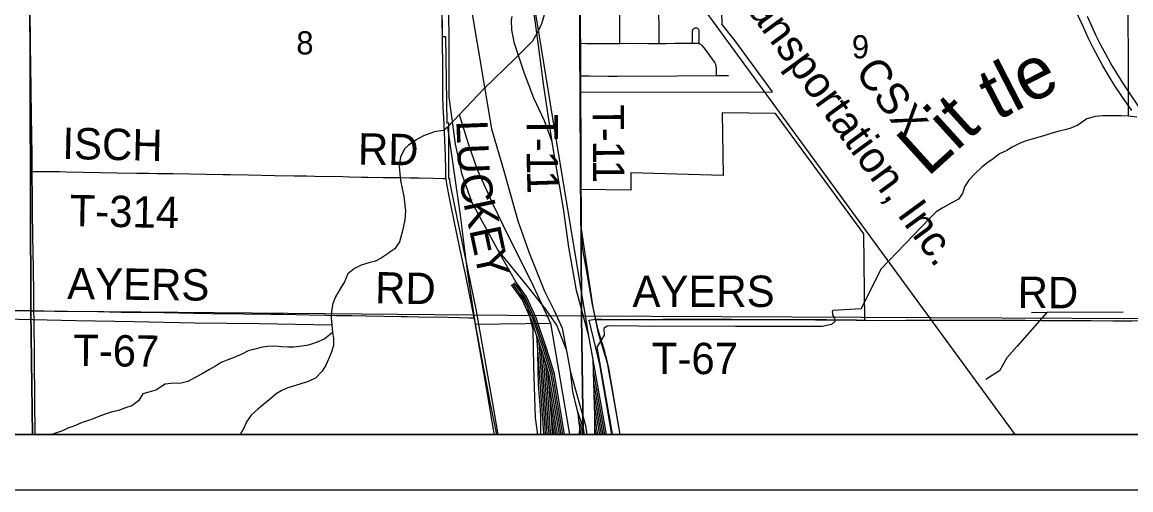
# Model space of a CAD drawing. Extents: x 0 to 40.2, y 0 to 22.
# Drawn here: x 3.735 to 5.744, y 14 to 14.848 of the extents above; entities that cross this region are included whole.
import ezdxf

# ---------------------------------------------------------------- set-up
doc = ezdxf.new("R2010")
doc.units = 0
for name, color, linetype in [('GM_X_Adjacent_County', 7, 'Continuous'), ('GM_X_City_Street', 7, 'Continuous'), ('GM_X_Corporation', 7, 'Continuous'), ('GM_X_County_Road_Text', 7, 'Continuous'), ('GM_X_Major_Lake_Text', 7, 'Continuous'), ('GM_X_Major_River', 7, 'Continuous'), ('GM_X_Minor_Lake', 7, 'Continuous'), ('GM_X_Minor_River', 7, 'Continuous'), ('GM_X_Rail_Line', 7, 'Continuous'), ('GM_X_Township_Road', 7, 'Continuous'), ('GM_X_Unincorporated', 7, 'Continuous'), ('GM_X_Unincorporated_Location', 7, 'Continuous'), ('GM_X_US_Route', 7, 'Continuous')]:
    doc.layers.add(name, color=color, linetype=linetype)

msp = doc.modelspace()

# ---------------------------------------------------------------- linework, layer by layer
at = {"layer": 'GM_X_Adjacent_County'}
for p, q in [((2.1, 14.1), (8.9, 14.1)), ((2, 14), (9, 14))]:
    msp.add_line(p, q, dxfattribs=at)
at = {"layer": 'GM_X_Corporation'}
for points in [[(2.9569, 15.3522), (3.7481, 15.3357), (3.751, 14.324), (2.9499, 14.3312), (2.9519, 14.728)], [(3.7481, 15.3357), (4.745, 15.3208), (4.749, 14.3145), (3.751, 14.324)], [(4.745, 15.3208), (5.7558, 15.3168), (5.7651, 14.3097), (4.749, 14.3145)], [(2.9479, 14.1), (3.7545, 14.1), (3.751, 14.324), (2.9499, 14.3312)], [(3.7545, 14.1), (4.7519, 14.1), (4.749, 14.3145), (3.751, 14.324)], [(4.7519, 14.1), (5.7667, 14.1), (5.7651, 14.3097), (4.749, 14.3145)]]:
    msp.add_lwpolyline(points, close=True, dxfattribs=at)
for points in [[(4.496, 14.8832), (4.4967, 14.8215), (4.5026, 14.8214), (4.5051, 14.6643), (4.5083, 14.666), (4.508, 14.5747), (4.5081, 14.5645), (4.5097, 14.5645), (4.5103, 14.5557), (4.5186, 14.5144), (4.5577, 14.3273), (4.5876, 14.1566), (4.5973, 14.1), (4.804, 14.1), (4.7823, 14.2269), (4.7628, 14.3075), (4.7745, 14.3094), (4.7861, 14.3094), (4.7998, 14.3089), (4.8315, 14.3092), (4.8732, 14.309), (4.8962, 14.3092), (4.9435, 14.3092), (4.9771, 14.3092), (5.0206, 14.3092), (5.066, 14.309), (5.173, 14.3085), (5.1929, 14.3085), (5.2474, 14.308), (5.2623, 14.3078), (5.2606, 14.4639), (5.1008, 14.6823), (5.0041, 14.6832), (5.0058, 14.5695), (4.8383, 14.5744), (4.8382, 14.5433), (4.7485, 14.5441), (4.748, 14.5901), (4.748, 14.6081), (4.7478, 14.6411), (4.7476, 14.7008), (4.7478, 14.7208), (5.0951, 14.7214), (5.0274, 14.8139), (5.0042, 14.8436), (4.9978, 15.0627)], [(2.1, 14.1), (8.7736, 14.1)], [(2.9469, 14.1), (8.7736, 14.1)]]:
    msp.add_lwpolyline(points, dxfattribs=at)
at = {"layer": 'GM_X_Major_Lake_Text'}
for points in [[(3.7538, 14.5772), (3.7535, 14.6069), (3.7529, 14.6423), (3.7523, 14.6784), (3.7518, 14.7244), (3.7512, 14.7716), (3.7508, 14.8033), (3.7502, 14.8767), (3.7501, 14.8978), (3.7495, 14.9426), (3.7491, 14.9997), (3.7487, 15.0289), (3.7482, 15.0619), (3.7479, 15.0847)], [(3.7568, 14.3248), (3.7564, 14.3539), (3.7558, 14.4018), (3.7549, 14.4584), (3.7544, 14.5056), (3.7543, 14.5342), (3.7539, 14.5677), (3.7538, 14.5772)], [(3.7591, 14.1), (3.759, 14.1055), (3.7585, 14.1584), (3.7584, 14.1727), (3.7576, 14.2278), (3.7576, 14.2514), (3.7571, 14.2961), (3.7571, 14.3079), (3.7568, 14.3248)]]:
    msp.add_lwpolyline(points, dxfattribs=at)
at = {"layer": 'GM_X_Major_River'}
for p, q in [((4.6388, 14.359), (4.6273, 14.375)), ((4.6557, 14.3139), (4.6522, 14.3287)), ((4.6689, 14.2702), (4.6683, 14.2787)), ((4.6688, 14.2774), (4.6683, 14.2787)), ((4.6723, 14.2671), (4.6688, 14.2774)), ((4.6688, 14.2774), (4.6689, 14.2702)), ((4.6762, 14.2554), (4.6723, 14.2671)), ((4.7702, 14.2354), (4.7623, 14.2788)), ((4.6843, 14.229), (4.6802, 14.2424)), ((4.6883, 14.2157), (4.6843, 14.229)), ((4.7946, 14.1), (4.7702, 14.2354)), ((4.7707, 14.2148), (4.7702, 14.2354)), ((4.6898, 14.1944), (4.6883, 14.2157)), ((4.7914, 14.1), (4.7707, 14.2148)), ((4.7713, 14.1941), (4.7707, 14.2148)), ((4.7058, 14.1), (4.6898, 14.1944)), ((4.6921, 14.1624), (4.6898, 14.1944)), ((4.7883, 14.1), (4.7713, 14.1941)), ((4.7719, 14.1734), (4.7713, 14.1941)), ((4.7851, 14.1), (4.7719, 14.1734)), ((4.7724, 14.1528), (4.7719, 14.1734)), ((4.7026, 14.1), (4.6921, 14.1624)), ((4.6944, 14.1304), (4.6921, 14.1624)), ((4.782, 14.1), (4.7724, 14.1528)), ((4.6995, 14.1), (4.6944, 14.1304)), ((4.7788, 14.1), (4.7729, 14.1326)), ((4.773, 14.1147), (4.7729, 14.1326)), ((4.7453, 14.1119), (4.7447, 14.1)), ((4.7757, 14.1), (4.773, 14.1147)), ((4.7731, 14.1), (4.773, 14.1147))]:
    msp.add_line(p, q, dxfattribs=at)
for points in [[(5.535, 14.1), (5.3096, 14.4085), (4.8372, 15.0553), (4.7454, 15.1806), (4.5642, 15.4272), (4.5058, 15.5092), (4.4338, 15.6071), (4.4191, 15.6206), (4.4034, 15.6315), (4.3688, 15.6493)], [(4.5972, 14.4353), (4.551, 14.5199), (4.5329, 14.5716), (4.5206, 14.6267), (4.5091, 14.7122), (4.5091, 14.8158), (4.5083, 14.9152), (4.5214, 14.9868), (4.5469, 15.1158), (4.5617, 15.2046), (4.5708, 15.2778), (4.572, 15.3374), (4.5642, 15.3826), (4.5484, 15.4269)], [(4.7434, 15.1779), (4.7442, 15.037), (4.747, 14.481), (4.7697, 14.3304), (4.7795, 14.284), (4.7972, 14.2241), (4.8186, 14.1)], [(4.5579, 15.1313), (4.5457, 15.0681), (4.5428, 15.0279), (4.5395, 14.9687), (4.5387, 14.935), (4.5473, 14.8848), (4.586, 14.6543), (4.6082, 14.5782), (4.6336, 14.4878), (4.6542, 14.4298), (4.6817, 14.36), (4.6994, 14.325), (4.7138, 14.293), (4.7212, 14.2551)], [(4.7623, 14.2788), (4.7591, 14.297), (4.7004, 14.6513), (4.669, 14.8447), (4.6546, 14.9261)], [(4.6958, 14.6305), (4.6801, 14.736), (4.6718, 14.8014), (4.6546, 14.9261)], [(4.6958, 14.6305), (4.6817, 14.6686), (4.6628, 14.7101), (4.6455, 14.7545), (4.6279, 14.8092), (4.6225, 14.833), (4.6221, 14.8515), (4.6231, 14.8579)], [(4.7623, 14.2788), (4.7401, 14.3612), (4.7261, 14.4401), (4.7162, 14.51), (4.6986, 14.6119), (4.6958, 14.6305)], [(4.7212, 14.2551), (4.7041, 14.2982), (4.6835, 14.3278), (4.649, 14.3722), (4.6239, 14.4026), (4.5972, 14.4353)], [(4.6298, 14.3768), (4.5995, 14.4311), (4.5972, 14.4353)], [(4.6557, 14.3139), (4.6413, 14.3448), (4.6223, 14.3713)], [(4.6522, 14.3287), (4.644, 14.3464), (4.6248, 14.3732)], [(4.7184, 14.1), (4.6998, 14.21), (4.6858, 14.256), (4.6669, 14.3119), (4.6494, 14.3496), (4.6298, 14.3768)], [(4.6388, 14.359), (4.6349, 14.3678), (4.6298, 14.3768)], [(4.7153, 14.1), (4.6968, 14.2092), (4.6829, 14.255), (4.664, 14.3107), (4.6467, 14.348), (4.6388, 14.359)], [(4.6522, 14.3287), (4.6521, 14.3291), (4.6388, 14.359)], [(4.7121, 14.1), (4.6938, 14.2085), (4.6799, 14.2541), (4.6612, 14.3096), (4.6522, 14.3287)], [(4.6697, 14.1), (4.6655, 14.1305), (4.6628, 14.2239), (4.6612, 14.2905), (4.6557, 14.3139)], [(4.6683, 14.2787), (4.6583, 14.3084), (4.6557, 14.3139)], [(4.6809, 14.1), (4.6801, 14.1119), (4.6689, 14.2702)], [(4.6689, 14.2702), (4.6694, 14.2467), (4.6702, 14.19), (4.6735, 14.1534), (4.6748, 14.1341), (4.6748, 14.1037), (4.6752, 14.1)], [(4.684, 14.1), (4.6832, 14.1121), (4.6723, 14.2671)], [(4.6871, 14.1), (4.6863, 14.1123), (4.6762, 14.2554)], [(4.6802, 14.2424), (4.677, 14.2531), (4.6762, 14.2554)], [(4.7212, 14.2551), (4.7224, 14.249), (4.7286, 14.2157)], [(4.6903, 14.1), (4.6894, 14.1125), (4.6802, 14.2424)], [(4.6934, 14.1), (4.6925, 14.1128), (4.6843, 14.229)], [(4.709, 14.1), (4.6907, 14.2078), (4.6883, 14.2157)], [(4.7286, 14.2157), (4.7327, 14.1783), (4.7405, 14.1459)], [(4.7286, 14.2157), (4.7563, 14.1165), (4.7587, 14.1)], [(4.7405, 14.1459), (4.7422, 14.1388), (4.7438, 14.1262)], [(4.7405, 14.1459), (4.7519, 14.112), (4.7539, 14.1)], [(4.7729, 14.1326), (4.7729, 14.1362), (4.7724, 14.1528)], [(4.6965, 14.1), (4.6956, 14.113), (4.6944, 14.1304)], [(4.7438, 14.1262), (4.7454, 14.1138), (4.7453, 14.1119)], [(4.7438, 14.1262), (4.7488, 14.1113), (4.7508, 14.1)], [(4.7453, 14.1119), (4.7458, 14.1105), (4.7476, 14.1)]]:
    msp.add_lwpolyline(points, dxfattribs=at)
at = {"layer": 'GM_X_Minor_Lake'}
for points in [[(5.7404, 14.677), (5.74, 14.7928), (5.7384, 14.9529), (5.7372, 15.1165), (5.7363, 15.3255), (5.7362, 15.418)], [(4.6814, 14.8607), (4.6766, 14.8448), (4.6719, 14.8339), (4.6602, 14.8132), (4.6279, 14.7804), (4.5726, 14.7274), (4.5395, 14.6926), (4.506, 14.6571), (4.4991, 14.6515), (4.4942, 14.6505), (4.4825, 14.6491), (4.4627, 14.6415), (4.4505, 14.6349), (4.4348, 14.6241), (4.429, 14.6189), (4.4208, 14.6035), (4.4187, 14.586), (4.4213, 14.5606), (4.4241, 14.5461), (4.4273, 14.5316), (4.4303, 14.5054), (4.4289, 14.4891), (4.4244, 14.4695), (4.4192, 14.4494), (4.411, 14.437), (4.4018, 14.4307), (4.3988, 14.4281), (4.3862, 14.42)], [(4.5276, 14.68), (4.5434, 14.6277), (4.5601, 14.5807), (4.5882, 14.518), (4.6157, 14.4618), (4.6575, 14.3788), (4.693, 14.3023), (4.7271, 14.1)], [(5.6799, 14.6765), (5.6647, 14.6722), (5.6486, 14.6611), (5.6342, 14.6552), (5.6247, 14.6527), (5.6144, 14.6502), (5.5996, 14.6459), (5.5889, 14.6423), (5.5775, 14.6391), (5.5658, 14.6358), (5.5528, 14.6319), (5.5429, 14.6275), (5.5296, 14.6209), (5.5197, 14.6153), (5.5067, 14.6087), (5.4952, 14.5998), (5.4856, 14.5935), (5.4753, 14.5853), (5.4615, 14.573), (5.4511, 14.561), (5.4433, 14.549), (5.4397, 14.5373), (5.4324, 14.5268), (5.4179, 14.5187), (5.4038, 14.5113), (5.3915, 14.5039), (5.3796, 14.492)], [(5.7555, 14.6753), (5.7404, 14.677), (5.7272, 14.6776), (5.717, 14.6778), (5.7064, 14.6776), (5.6928, 14.6778), (5.6799, 14.6765)], [(4.506, 14.6571), (4.5293, 14.4981), (4.542, 14.3962), (4.5564, 14.3003), (4.5837, 14.1561), (4.5948, 14.1)], [(5.3796, 14.492), (5.2915, 14.4001), (5.256, 14.3281), (5.2045, 14.3248), (5.2033, 14.3225), (5.2047, 14.3157), (5.2073, 14.3111), (5.208, 14.305), (5.2022, 14.2994), (5.1851, 14.2959), (5.0281, 14.2962), (4.8518, 14.2967), (4.8008, 14.2975), (4.7958, 14.2969), (4.7897, 14.2924), (4.7899, 14.2806), (4.7767, 14.2588), (4.8014, 14.1188), (4.8046, 14.1)], [(4.3862, 14.42), (4.3757, 14.4143), (4.3635, 14.4114), (4.3495, 14.407), (4.3377, 14.4011), (4.3259, 14.3917), (4.3196, 14.377), (4.3119, 14.3642), (4.3031, 14.3499), (4.2984, 14.3378), (4.2963, 14.3238), (4.2954, 14.3116), (4.2967, 14.2987), (4.2977, 14.285), (4.2994, 14.2744), (4.2996, 14.2615), (4.2953, 14.2486), (4.2906, 14.2369), (4.286, 14.226), (4.279, 14.2151), (4.2668, 14.2023), (4.2527, 14.196), (4.2425, 14.1927), (4.2288, 14.1887), (4.2167, 14.1847), (4.206, 14.1803), (4.1958, 14.174), (4.1858, 14.1657), (4.1728, 14.1545), (4.1625, 14.1463), (4.1507, 14.1351), (4.1422, 14.123), (4.1375, 14.1132), (4.1304, 14.1)], [(4.2967, 14.2987), (4.1649, 14.3008), (4.0478, 14.3022), (3.9387, 14.3044), (3.8325, 14.3065), (3.7287, 14.3089), (3.4764, 14.3109), (3.295, 14.3121), (3.1001, 14.3138), (2.9532, 14.3156)], [(5.5922, 14.3216), (5.5387, 14.2606), (5.5198, 14.2393), (5.5066, 14.2159), (5.4817, 14.2)], [(5.7303, 14.322), (5.5922, 14.3216), (5.5646, 14.3209)], [(4.2977, 14.285), (4.2839, 14.2738), (4.2699, 14.2676), (4.26, 14.2643), (4.2505, 14.2617), (4.2377, 14.26), (4.2278, 14.2586), (4.2169, 14.2583), (4.2055, 14.2589), (4.1931, 14.2602), (4.1806, 14.2599), (4.1708, 14.2585), (4.1571, 14.2549), (4.145, 14.2517), (4.1336, 14.2457), (4.1176, 14.2395), (4.1082, 14.2358), (4.096, 14.231), (4.0857, 14.2243), (4.0747, 14.2184), (4.0606, 14.2098), (4.0477, 14.2032), (4.0355, 14.1961), (4.0234, 14.1936), (4.0048, 14.1927), (3.9946, 14.1917), (3.9775, 14.1805), (3.965, 14.1772), (3.954, 14.1743), (3.9463, 14.1615), (3.9344, 14.1522), (3.9227, 14.1489), (3.9098, 14.1438), (3.8965, 14.1405), (3.8859, 14.1369), (3.8745, 14.1332), (3.8639, 14.1288), (3.854, 14.1251), (3.8441, 14.1218), (3.8289, 14.1156), (3.8183, 14.1115), (3.8088, 14.1071), (3.7925, 14.1012), (3.7901, 14.1)], [(4.5564, 14.3003), (4.693, 14.3023)]]:
    msp.add_lwpolyline(points, dxfattribs=at)
at = {"layer": 'GM_X_Rail_Line'}
msp.add_line((4.748, 14.7202), (4.7475, 14.7501), dxfattribs=at)
for points in [[(4.4969, 14.8209), (4.4962, 14.8827), (4.4958, 14.9175), (4.4955, 14.9448), (4.4951, 14.9914), (4.4952, 15.0145), (4.4946, 15.063), (4.4941, 15.1257), (4.4936, 15.1705), (4.4932, 15.2314), (4.4928, 15.2669), (4.4928, 15.2756), (4.493, 15.295), (4.4936, 15.3119), (4.4943, 15.3225)], [(4.7476, 14.8093), (4.7475, 14.8163), (4.7475, 14.848), (4.747, 14.8797), (4.7467, 14.9045)], [(4.5038, 14.5642), (4.5034, 14.5676), (4.5029, 14.5788), (4.5024, 14.6067), (4.5016, 14.6328), (4.5009, 14.6484), (4.4993, 14.6745), (4.4984, 14.6931), (4.4978, 14.7142), (4.4978, 14.7322), (4.4975, 14.7602), (4.4969, 14.8199), (4.4969, 14.8209)], [(4.7475, 14.7501), (4.7474, 14.7709), (4.7477, 14.7994), (4.7476, 14.8093)], [(4.7487, 14.5435), (4.7482, 14.5895), (4.7482, 14.6076), (4.748, 14.6405), (4.7479, 14.7003), (4.748, 14.7202)], [(3.7538, 14.5772), (3.7608, 14.5771), (3.7888, 14.5767), (3.8031, 14.5768), (3.8155, 14.5765), (3.9069, 14.5748), (3.943, 14.5742), (3.9647, 14.5739), (3.9809, 14.5736), (4.0089, 14.5731), (4.0692, 14.5721), (4.099, 14.5716), (4.1121, 14.5715), (4.1456, 14.5708), (4.1935, 14.5698), (4.2283, 14.5693), (4.2507, 14.569), (4.2656, 14.5688), (4.3165, 14.5678), (4.3284, 14.5675), (4.3501, 14.5669), (4.362, 14.5666), (4.3897, 14.5664), (4.422, 14.5659), (4.4388, 14.5656), (4.4543, 14.5654), (4.4804, 14.5647), (4.4988, 14.5643), (4.5038, 14.5642)], [(4.5546, 14.3117), (4.5515, 14.3276), (4.5387, 14.391), (4.5312, 14.4263), (4.5184, 14.4878), (4.5127, 14.5139), (4.5085, 14.5352), (4.5054, 14.5511), (4.5043, 14.559), (4.5038, 14.5642)], [(4.7747, 14.3088), (4.7692, 14.3359), (4.7566, 14.4057), (4.7529, 14.4284), (4.751, 14.4413), (4.7501, 14.4499), (4.7496, 14.4586), (4.749, 14.4772), (4.7487, 14.5435)], [(3.6911, 14.3257), (3.706, 14.3254), (3.7271, 14.3251), (3.755, 14.3248), (3.7568, 14.3248)], [(3.7568, 14.3248), (3.7948, 14.324), (3.8122, 14.3237), (3.8725, 14.3231), (3.9148, 14.3223), (3.9465, 14.3218), (3.9919, 14.3212), (4.046, 14.3202), (4.0783, 14.3199), (4.1374, 14.3189), (4.1862, 14.3183), (4.2085, 14.3181), (4.2558, 14.3173), (4.2856, 14.3166), (4.3043, 14.3161), (4.3142, 14.316), (4.3329, 14.3157), (4.359, 14.3154), (4.4222, 14.3142), (4.4334, 14.314), (4.4533, 14.3137), (4.5067, 14.3127), (4.5273, 14.3122), (4.5447, 14.3118), (4.5484, 14.3118), (4.5546, 14.3117)], [(4.5913, 14.1), (4.5896, 14.1096), (4.5773, 14.1813), (4.5672, 14.2407), (4.5556, 14.3062), (4.5546, 14.3117)], [(4.819, 14.1), (4.8105, 14.1487), (4.8033, 14.1897), (4.7981, 14.2192), (4.7959, 14.2306), (4.7942, 14.2384), (4.7928, 14.2442), (4.7912, 14.2505), (4.7893, 14.2568), (4.7822, 14.28), (4.7793, 14.2901), (4.7747, 14.3088)], [(4.7747, 14.3088), (4.7863, 14.3088), (4.7874, 14.3088)], [(4.7874, 14.3088), (4.8, 14.3084), (4.8318, 14.3086), (4.8734, 14.3084), (4.8964, 14.3087), (4.9437, 14.3086), (4.9773, 14.3087), (5.0208, 14.3087), (5.0662, 14.3085), (5.1732, 14.3079), (5.1931, 14.308), (5.2476, 14.3075), (5.2625, 14.3073)], [(5.2625, 14.3073), (5.2648, 14.3073), (5.2864, 14.3071), (5.3367, 14.3073), (5.3697, 14.3074), (5.3742, 14.3074), (5.3858, 14.3075), (5.3951, 14.3076), (5.4212, 14.3075), (5.4623, 14.3075), (5.5257, 14.3073), (5.5531, 14.3073), (5.5817, 14.3072), (5.632, 14.3069), (5.6725, 14.3068), (5.7116, 14.3066), (5.7471, 14.3066), (5.7607, 14.3069)]]:
    msp.add_lwpolyline(points, dxfattribs=at)
at = {"layer": 'GM_X_Township_Road'}
msp.add_lwpolyline([(2.1, 20.9), (8.9, 20.9), (8.9, 14.1), (2.1, 14.1)], close=True, dxfattribs=at)
at = {"layer": 'GM_X_Unincorporated'}
for points in [[(5.7465, 14.6873), (5.7284, 14.7133), (5.7157, 14.7325), (5.7051, 14.7493), (5.6937, 14.7685), (5.685, 14.7843), (5.6761, 14.8014), (5.6673, 14.8192), (5.6584, 14.8383), (5.6497, 14.8582), (5.6407, 14.8801), (5.633, 14.9004), (5.6265, 14.9192), (5.6208, 14.9375), (5.6158, 14.9549), (5.6113, 14.9723), (5.6066, 14.9922), (5.6024, 15.0123), (5.5985, 15.0331), (5.5962, 15.0473)], [(5.7586, 14.6952), (5.7418, 14.7197), (5.7302, 14.7374), (5.7189, 14.7553), (5.7084, 14.7729), (5.6989, 14.7897), (5.6902, 14.8062), (5.6819, 14.823), (5.6738, 14.8405), (5.6661, 14.8582)]]:
    msp.add_lwpolyline(points, dxfattribs=at)
at = {"layer": 'GM_X_Unincorporated_Location'}
for points in [[(4.8185, 14.8092), (4.8184, 14.8152), (4.8182, 14.8541), (4.8179, 14.8731), (4.8178, 14.9046), (4.8178, 14.9161), (4.8178, 14.9385), (4.8175, 14.9573), (4.8173, 14.9758), (4.8173, 14.9819)], [(4.8895, 14.8091), (4.8895, 14.8145), (4.8896, 14.8365), (4.8892, 14.8659)], [(4.9498, 14.8097), (4.9499, 14.8148), (4.9502, 14.8303), (4.9503, 14.8313), (4.9504, 14.8325), (4.9507, 14.8334), (4.951, 14.8341), (4.9514, 14.8347), (4.9518, 14.8353), (4.9524, 14.8359), (4.953, 14.8364), (4.9536, 14.8368), (4.9548, 14.8373), (4.9559, 14.8374), (4.9569, 14.8374), (4.9579, 14.8371), (4.9589, 14.8367), (4.9598, 14.836), (4.9606, 14.8352), (4.9611, 14.8342), (4.9615, 14.8331), (4.9616, 14.8318), (4.9619, 14.8191), (4.9616, 14.8122), (4.9615, 14.8089)], [(4.7476, 14.8093), (4.7572, 14.8092), (4.7893, 14.8089), (4.8104, 14.8092), (4.8185, 14.8092), (4.8409, 14.8093), (4.8695, 14.8091), (4.8831, 14.8092), (4.8895, 14.8091), (4.9018, 14.8091), (4.9179, 14.8093), (4.9296, 14.8093), (4.9382, 14.8095), (4.9498, 14.8097), (4.9549, 14.8098), (4.9577, 14.8096), (4.9597, 14.8093), (4.9615, 14.8089), (4.9629, 14.8084), (4.9645, 14.8076), (4.9658, 14.8067), (4.967, 14.8055), (4.9712, 14.8007), (4.9763, 14.7938), (4.9905, 14.7738), (4.9911, 14.7726), (4.9917, 14.7713), (4.9921, 14.77), (4.9925, 14.7686), (4.9927, 14.7671), (4.9929, 14.7653), (4.993, 14.7637), (4.993, 14.7608), (4.9929, 14.7556), (4.9929, 14.7508)], [(4.7475, 14.7501), (4.7636, 14.7501), (4.7976, 14.75), (4.8138, 14.75), (4.9219, 14.7504), (4.9929, 14.7508), (5.0156, 14.7509)]]:
    msp.add_lwpolyline(points, dxfattribs=at)

# ---------------------------------------------------------------- texts
at = {"layer": 'GM_X_City_Street'}
for s, p in [('8', (4.2323, 14.7892)), ('9', (5.2389, 14.7821))]:
    msp.add_text(s, height=0.0419, rotation=0, dxfattribs=at).set_placement(p)
at = {"layer": 'GM_X_County_Road_Text'}
for s, height, rotation, p in [('T', 0.0568, 270.2164, (4.7693, 14.6986)), ('T', 0.0568, 270.0214, (4.6495, 14.6808)), ('ISCH', 0.05682, 358.7911, (3.8079, 14.5998)), ('RD', 0.05682, 359.0039, (4.3435, 14.5898)), ('L', 0.0568, 272.2762, (4.5221, 14.6691)), ('-', 0.0568, 270.2404, (4.7695, 14.6561)), ('-', 0.0568, 270.178, (4.6495, 14.6381)), ('1', 0.0568, 270.3087, (4.7696, 14.6329)), ('U', 0.0568, 272.3766, (4.5238, 14.6265)), ('1', 0.0568, 270.6986, (4.6496, 14.6142)), ('1', 0.0568, 270.3949, (4.7698, 14.5981)), ('C', 0.0568, 279.5086, (4.5267, 14.5689)), ('1', 0.0568, 271.8381, (4.65, 14.578)), ('T-314', 0.05682, 358.8825, (3.821, 14.478)), ('K', 0.0568, 282.0064, (4.5349, 14.5202)), ('E', 0.0568, 281.9706, (4.5453, 14.4713)), ('Y', 0.0568, 281.9718, (4.5541, 14.4297)), ('AYERS', 0.05682, 359.3711, (3.8168, 14.3457)), ('RD', 0.05682, 359.0181, (4.3747, 14.3381)), ('AYERS', 0.05682, 0, (4.8414, 14.3315)), ('RD', 0.05682, 359.5046, (5.5391, 14.3298)), ('T-67', 0.05682, 359.2952, (3.8276, 14.2247)), ('T-67', 0.05682, 0, (4.8764, 14.2097))]:
    msp.add_text(s, height=height, rotation=rotation, dxfattribs=at).set_placement(p)
at = {"layer": 'GM_X_Minor_River'}
for s, rotation, p in [('tle', 27.1952, (5.5013, 14.6679)), ('Lit', 42.1969, (5.3759, 14.5654))]:
    msp.add_text(s, height=0.09476, rotation=rotation, dxfattribs=at).set_placement(p)
at = {"layer": 'GM_X_US_Route'}
for s, height, rotation, p in [('Transportation, Inc.', 0.056629, 306.2046, (5.0064, 14.9271)), ('CSX', 0.05663, 306.3391, (5.2431, 14.7575))]:
    msp.add_text(s, height=height, rotation=rotation, dxfattribs=at).set_placement(p)

doc.saveas('drawing.dxf')
